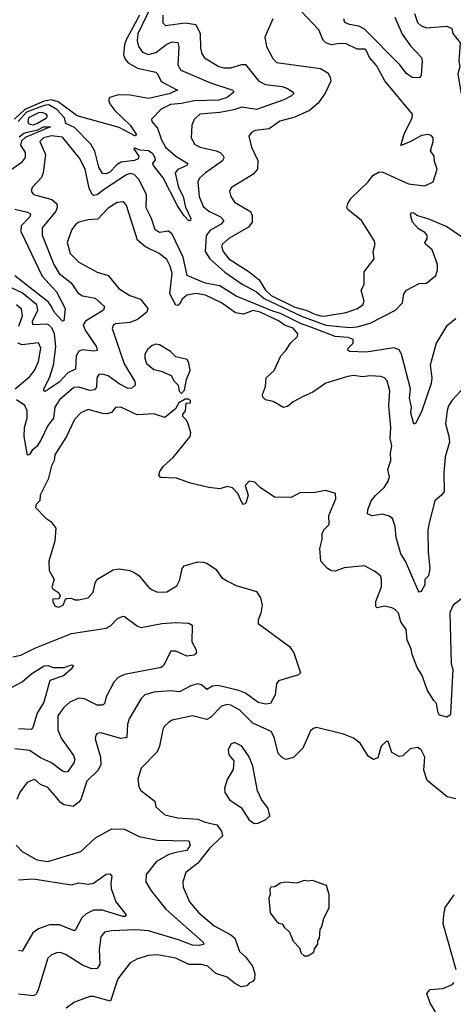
# Model space of a CAD drawing. Extents: x 1954678 to 2060275, y 904822 to 1016299.
# Tile 370 of 467: x 2007782 to 2010151, y 1005416 to 1010790. Entities that reach past the tile are written whole.
import ezdxf

# ---------------------------------------------------------------- set-up
doc = ezdxf.new("R2010")
doc.units = 0

msp = doc.modelspace()

# ---------------------------------------------------------------- linework, layer by layer
at = {"layer": '0CON20XD'}
for points in [[(2008498.6, 1010861.4), (2008426.8, 1010713.2), (2008423.9, 1010675), (2008430.2, 1010645), (2008453.6, 1010613.6), (2008485, 1010601.2), (2008525, 1010611.2), (2008585, 1010656.1), (2008615, 1010668.9), (2008645, 1010665.5), (2008651.2, 1010641.2), (2008646.1, 1010545), (2008662.7, 1010515), (2008825, 1010445.6), (2008946.6, 1010406.6), (2008952.5, 1010395), (2008914.4, 1010365), (2008869.4, 1010350.6), (2008735, 1010347.7), (2008665, 1010332.6), (2008605, 1010328.2), (2008555, 1010301.8), (2008502.4, 1010247.6), (2008504.3, 1010235), (2008535, 1010198), (2008555.8, 1010135), (2008577.8, 1010095), (2008635, 1010045.8), (2008700.5, 1010005), (2008694.5, 1009995), (2008645, 1009973.7), (2008631.4, 1009955), (2008649.4, 1009875), (2008675.1, 1009825.1), (2008687.9, 1009767.9), (2008716.7, 1009705), (2008715.7, 1009694.3), (2008705, 1009692.5), (2008679.6, 1009719.6), (2008643.8, 1009773.8), (2008565, 1009927.1), (2008512.1, 1009995), (2008509.1, 1010005), (2008523.2, 1010025), (2008522.3, 1010035), (2008508.6, 1010058.6), (2008485.5, 1010075.5), (2008439.2, 1010079.2), (2008410.9, 1010089.1), (2008406, 1010085), (2008433.3, 1010045), (2008429.6, 1010030.4), (2008408.1, 1010021.9), (2008336.6, 1010013.4), (2008315, 1010000.8), (2008275, 1009958.5), (2008255, 1009949), (2008235, 1009951.5), (2008215, 1009985.6), (2008193.2, 1010073.2), (2008171.1, 1010111.1), (2008081.4, 1010201.4), (2008034.7, 1010224.7), (2008026.8, 1010255), (2007985, 1010299.6), (2007940.9, 1010325), (2007915, 1010322.6), (2007819.9, 1010285), (2007773.3, 1010235)], [(2008436.7, 1010815), (2008364.6, 1010685), (2008354.1, 1010655), (2008349, 1010599), (2008357.6, 1010575), (2008374.2, 1010554.2), (2008425, 1010525.7), (2008525, 1010504.5), (2008535.4, 1010495), (2008555, 1010453.6), (2008643.3, 1010405), (2008598.8, 1010385), (2008485, 1010361), (2008385, 1010379.4), (2008319.1, 1010380.9), (2008274.2, 1010365), (2008266.9, 1010353.1), (2008275, 1010330.6), (2008301.8, 1010295), (2008385, 1010215.3), (2008417.7, 1010165), (2008415.3, 1010154.7), (2008325, 1010202), (2008095.3, 1010265), (2007992, 1010342), (2007955, 1010352.9), (2007915, 1010345.4), (2007809.5, 1010300.5), (2007753.1, 1010246.9)], [(2008564.2, 1010815), (2008563.7, 1010773.7), (2008578.9, 1010758.9), (2008685, 1010773.5), (2008744, 1010764), (2008768.6, 1010715), (2008769.2, 1010635), (2008776.5, 1010605), (2008791.7, 1010581.7), (2008869.2, 1010535), (2008895, 1010527.8), (2008935, 1010528), (2008995, 1010546.7), (2009015, 1010546.2), (2009088.2, 1010455), (2009125, 1010437.1), (2009215, 1010425.8), (2009245.7, 1010415.7), (2009275.8, 1010395), (2009277.1, 1010385), (2009266, 1010375), (2009225, 1010353.5), (2009075, 1010300.5), (2008995, 1010313.5), (2008951.7, 1010298.3), (2008875, 1010283.7), (2008766.7, 1010275), (2008735.6, 1010245), (2008722.2, 1010215), (2008718.9, 1010145), (2008739.1, 1010109.1), (2008768, 1010095), (2008855.2, 1010075.2), (2008876.7, 1010065), (2008895.5, 1010045), (2008897.5, 1010035), (2008889.9, 1010020.1), (2008796.9, 1009955), (2008764.5, 1009925), (2008755.4, 1009904.6), (2008762.8, 1009825), (2008785, 1009771.2), (2008815, 1009745.3), (2008879.5, 1009715), (2008896.4, 1009695), (2008882.9, 1009675), (2008852.5, 1009657.5), (2008820.8, 1009639.2), (2008799.8, 1009610.2), (2008794.8, 1009525), (2008820.2, 1009485), (2008902.1, 1009412.1), (2008997.1, 1009347.1), (2009074.8, 1009305), (2009118.2, 1009268.2), (2009321.8, 1009171.8), (2009455, 1009123.2), (2009585, 1009109.8), (2009625, 1009114.9)], [(2009163.8, 1010795), (2009120.6, 1010695), (2009130.5, 1010645), (2009165, 1010578), (2009185, 1010557.1), (2009425, 1010524.5), (2009465, 1010501.1), (2009477.7, 1010477.7), (2009481.2, 1010455), (2009450.4, 1010389.6), (2009413.1, 1010335), (2009365.3, 1010294.7), (2009285, 1010257.9), (2009202.6, 1010237.4), (2009145, 1010193.9), (2009067.5, 1010185), (2009048.8, 1010175), (2009034, 1010155), (2009048.5, 1010095), (2009082.1, 1010022.1), (2009081.5, 1009975), (2009055, 1009945.4), (2008939.2, 1009875), (2008927.8, 1009855), (2008934.6, 1009824.6), (2008954.4, 1009795), (2009042.9, 1009742.9), (2009052, 1009722), (2009052.2, 1009685), (2009031.7, 1009658.3), (2008925, 1009596.7), (2008889.2, 1009565), (2008884.5, 1009555), (2008893.1, 1009525), (2008923.8, 1009485), (2009034.8, 1009414.8), (2009089.8, 1009369.8), (2009124.1, 1009315), (2009155, 1009284.9), (2009285, 1009220.8), (2009345.9, 1009205.9), (2009395, 1009183), (2009435, 1009172.5)], [(2009435, 1009172.5), (2009455, 1009173.5), (2009565, 1009191.5), (2009628, 1009215), (2009656.9, 1009235), (2009664.4, 1009255), (2009647.5, 1009315), (2009664.4, 1009345.6), (2009664.4, 1009415), (2009718, 1009485), (2009712, 1009525), (2009724, 1009565), (2009718, 1009585), (2009649.2, 1009695), (2009574, 1009755), (2009569.4, 1009765), (2009573.6, 1009786.4), (2009593.3, 1009816.7), (2009685.5, 1009905), (2009710.2, 1009939.8), (2009745, 1009959.2), (2009765, 1009957.5), (2009905, 1009894.5), (2009995, 1009883.1), (2010040, 1009905), (2010062.5, 1009975), (2010047, 1010017), (2010046.7, 1010045), (2010026.2, 1010075), (2010041.2, 1010125), (2010040, 1010145), (2010028.8, 1010158.8), (2010014, 1010164), (2009977.7, 1010157.7), (2009915, 1010123.1), (2009863.6, 1010103.6), (2009882.5, 1010165), (2009925.4, 1010255), (2009927.5, 1010275), (2009777.1, 1010457.1), (2009731, 1010541), (2009693.2, 1010585), (2009675, 1010624.5), (2009665, 1010629.7), (2009625, 1010630), (2009565, 1010658.6), (2009525, 1010660.2), (2009485, 1010653.9), (2009453.4, 1010663.4), (2009439, 1010679), (2009415.6, 1010735), (2009318, 1010838)], [(2009831.8, 1010805), (2009871.5, 1010711.5), (2009917.2, 1010647.2), (2009976.9, 1010585), (2009981.1, 1010565), (2009975.8, 1010485), (2009965, 1010474), (2009925, 1010474.4), (2009895, 1010497.5), (2009858.9, 1010545), (2009665, 1010738.8), (2009635, 1010755.3), (2009583.4, 1010763.4), (2009558.9, 1010775), (2009553.2, 1010795)], [(2009938.9, 1010825), (2009954.5, 1010775), (2009975, 1010756.5), (2010005, 1010745.5), (2010114.4, 1010754.4), (2010142, 1010742), (2010147.5, 1010715), (2010188, 1010665), (2010181.4, 1010565), (2010187.1, 1010535), (2010175.7, 1010495), (2010192.5, 1010395), (2010200.8, 1010375), (2010196.2, 1010305), (2010202.7, 1010272.7), (2010213.3, 1010255), (2010261.3, 1010211.3), (2010305, 1010183.3), (2010335, 1010182.5)], [(2007855, 1010216.8), (2007875, 1010224.7), (2007928.9, 1010255), (2007933.3, 1010265), (2007926.1, 1010275), (2007905, 1010284), (2007885, 1010281.9), (2007830, 1010255), (2007825.9, 1010235), (2007832.3, 1010222.3), (2007855, 1010216.8)], [(2007778.3, 1010151.7), (2007805, 1010170.8), (2007824, 1010176), (2007881.1, 1010188.9), (2007911.4, 1010205), (2007950, 1010205), (2007811.8, 1010148.2), (2007791.6, 1010128.4), (2007785.7, 1010105), (2007811.1, 1010065), (2007812.4, 1010037.6), (2007790.1, 1010009.9), (2007702.4, 1009947.6)], [(2010165, 1009157.2), (2010113.1, 1009116.9), (2010056.1, 1009025), (2010024.1, 1008905), (2010032.7, 1008835), (2010030.4, 1008805), (2009978.9, 1008655), (2009945, 1008587.5), (2009935, 1008583.3), (2009917.9, 1008645), (2009921.4, 1008675), (2009911.5, 1008725), (2009916.5, 1008775), (2009867.6, 1008965), (2009855, 1008988.1), (2009825, 1008999.1), (2009675, 1008975.7), (2009585, 1008979.2), (2009576.2, 1008985), (2009574.4, 1008995), (2009602.9, 1009025), (2009604.4, 1009045), (2009576.7, 1009055), (2009505, 1009060.5), (2009372.1, 1009112.1), (2009315, 1009131.6), (2009207.2, 1009187.2), (2009165, 1009199.1), (2008965, 1009280.6), (2008875, 1009337.9), (2008795, 1009351.5), (2008696.7, 1009395), (2008675.5, 1009495), (2008615, 1009619.7), (2008595, 1009636.7), (2008545, 1009628.4), (2008522.6, 1009642.6), (2008502.1, 1009705), (2008473.5, 1009763.5), (2008474.8, 1009835), (2008435, 1009916.7), (2008406.3, 1009946.3), (2008385, 1009951.2), (2008365, 1009944.3), (2008244.2, 1009865.8), (2008205, 1009835.2), (2008185, 1009831.3), (2008177, 1009837), (2008161.6, 1009871.6), (2008139.7, 1009975), (2008108, 1010035), (2008015, 1010149.6), (2007955, 1010157), (2007912, 1010145), (2007891.3, 1010125), (2007922.9, 1010055), (2007910.9, 1009955), (2007900.5, 1009929.5), (2007850, 1009875), (2007844.4, 1009855), (2007857, 1009837), (2007958.2, 1009808.2), (2007984, 1009785), (2007986.4, 1009765), (2007978.4, 1009745), (2007903.8, 1009655), (2007903.8, 1009615), (2007968.9, 1009455), (2007997.4, 1009405), (2008062.9, 1009355), (2008098.8, 1009298.8), (2008125, 1009284.1), (2008155, 1009277.4), (2008195, 1009270.3), (2008244.4, 1009225), (2008238.9, 1009205), (2008142.1, 1009145), (2008127.8, 1009125), (2008138.9, 1009095), (2008201.5, 1009005), (2008205.6, 1008985), (2008185, 1008980.5), (2008125, 1008988.3), (2008105, 1008980.5), (2008089.5, 1008955), (2008087, 1008883), (2008045, 1008863.3), (2007997.1, 1008812.9), (2007920.9, 1008760.9), (2007913.9, 1008763.9), (2007913.8, 1008775), (2007944.1, 1008835.9), (2007967.1, 1008905), (2007979.7, 1009005), (2007972.7, 1009075), (2007957.9, 1009107.9), (2007935, 1009129.1), (2007854.4, 1009125), (2007852.4, 1009145), (2007880.3, 1009205), (2007875, 1009233.4), (2007795, 1009299), (2007740, 1009325)], [(2009235.5, 1008984.5), (2009260.8, 1009025), (2009298.9, 1009061.1), (2009301.9, 1009075), (2009275, 1009106.2), (2009231.9, 1009121.9), (2009195, 1009147.3), (2009095.3, 1009195), (2009057.5, 1009202.5), (2009005, 1009184.1), (2008961.2, 1009191.2), (2008884.3, 1009245), (2008796, 1009286), (2008745, 1009296.1), (2008695, 1009287), (2008669.5, 1009265), (2008655, 1009238.1), (2008645, 1009230), (2008635, 1009232.2), (2008602.7, 1009295), (2008614.4, 1009404.4), (2008603.6, 1009445), (2008585, 1009481.5), (2008542.9, 1009515), (2008470, 1009550), (2008425, 1009587.1), (2008366, 1009776), (2008355, 1009790.8), (2008345, 1009795.6), (2008315, 1009793.1), (2008265, 1009762.1), (2008208.1, 1009701.9), (2008155, 1009697.7), (2008105, 1009685.4), (2008088.6, 1009675), (2008066.4, 1009645), (2008041, 1009575), (2008057.2, 1009515), (2008105, 1009467.5), (2008205, 1009412.1), (2008265, 1009393.5), (2008323.7, 1009323.7), (2008382.9, 1009285), (2008441.9, 1009265), (2008481.1, 1009215), (2008476.7, 1009195), (2008425, 1009153.6), (2008385, 1009136.9), (2008305, 1009130), (2008295, 1009124.2), (2008286.7, 1009105), (2008351.9, 1008911.9), (2008410.4, 1008815), (2008412.9, 1008795), (2008395, 1008780), (2008375, 1008777.1), (2008325, 1008803), (2008265, 1008847.5), (2008235, 1008856.6), (2008215, 1008854.5), (2008203.2, 1008835), (2008201.4, 1008785), (2008190.4, 1008769.6), (2008165, 1008767.4), (2008105, 1008785.2), (2008077.8, 1008782.2), (2007999.6, 1008715), (2007974.3, 1008675), (2007965.8, 1008615), (2007935, 1008575.5), (2007897.8, 1008495), (2007875, 1008461.2), (2007849.8, 1008440.2), (2007835, 1008417.5), (2007825, 1008414.2), (2007806.3, 1008516.3), (2007808.7, 1008565), (2007823, 1008615), (2007823, 1008655), (2007809.2, 1008685), (2007764.8, 1008714.8)], [(2007756.1, 1009756.1), (2007825, 1009740.7), (2007840.7, 1009730.7), (2007838, 1009715), (2007789.5, 1009665), (2007788.6, 1009635), (2007905, 1009391.2), (2007982.7, 1009305), (2008030.3, 1009215), (2008023.6, 1009146.4), (2008015, 1009145.7), (2007970.4, 1009195), (2007955.9, 1009225), (2007938.7, 1009248.7), (2007755, 1009391.8)], [(2009625, 1009114.9), (2009695.9, 1009134.1), (2009835, 1009205.9), (2009873.8, 1009245), (2009880.8, 1009295), (2009895.6, 1009315), (2009965, 1009350.6), (2010005, 1009353.2), (2010055.5, 1009395), (2010064.5, 1009425), (2010063.6, 1009455), (2010035.6, 1009535), (2009998.2, 1009565), (2009995.5, 1009575), (2010007.5, 1009595), (2010007.5, 1009615), (2009995, 1009629.4), (2009959.6, 1009649.6), (2009927.9, 1009685), (2009916.9, 1009725), (2009921.2, 1009738.8), (2009935, 1009736.9), (2009955, 1009720.9), (2010015, 1009704.3), (2010115, 1009661.4), (2010195, 1009607.1)], [(2007777.5, 1009117.5), (2007796.9, 1009175), (2007790.9, 1009210.9), (2007764.5, 1009235)], [(2007756.2, 1008775), (2007837.9, 1008842.1), (2007863.2, 1008875), (2007885.3, 1008925), (2007897.8, 1008997.8), (2007885, 1009026.7), (2007795, 1009016.6), (2007770.9, 1009025)], [(2008665, 1008750), (2008681.7, 1008768.3), (2008693, 1008827), (2008712.5, 1008875), (2008706.4, 1008916.4), (2008697.5, 1008935), (2008635, 1008950), (2008605, 1008980), (2008545, 1009015.8), (2008525, 1009019.2), (2008505, 1009011.4), (2008479.6, 1008990.4), (2008465.5, 1008965), (2008465, 1008942.5), (2008475, 1008914.2), (2008515, 1008881.4), (2008555, 1008872.9), (2008608.6, 1008848.6), (2008625, 1008817.5), (2008647.5, 1008795), (2008653.6, 1008763.6), (2008665, 1008750)], [(2010193.9, 1008766.1), (2010145, 1008714.2), (2010125, 1008682), (2010117.8, 1008657.8), (2010107.1, 1008585), (2010126.9, 1008516.9), (2010130, 1008485), (2010106.5, 1008405), (2010098.9, 1008315), (2010100, 1008215), (2010086, 1008195), (2010050.6, 1008165), (2010019.1, 1008045), (2010012.1, 1008005), (2010013.1, 1007885), (2010022.5, 1007795), (2010014.4, 1007755.6), (2009994.3, 1007735), (2009995.7, 1007705), (2009975, 1007668.8), (2009965, 1007666.2), (2009958, 1007675), (2009888.8, 1007835), (2009864.6, 1007875), (2009838.4, 1007965), (2009833.6, 1008025), (2009817.7, 1008067.7), (2009800.8, 1008080.8), (2009765, 1008091.5), (2009705, 1008081.9), (2009682.7, 1008092.7), (2009683.1, 1008115), (2009701.8, 1008165), (2009725, 1008192.7), (2009772, 1008238), (2009792.7, 1008267.2), (2009801.2, 1008295), (2009792.1, 1008335), (2009809.8, 1008385), (2009808.2, 1008425), (2009815.2, 1008465), (2009806.2, 1008505), (2009809.8, 1008565), (2009797.5, 1008685), (2009803.9, 1008765), (2009789.9, 1008819.9), (2009775, 1008835.5), (2009755, 1008842.7), (2009696.1, 1008846.1), (2009655, 1008841.2), (2009605, 1008848.7), (2009575, 1008843.3), (2009453.8, 1008806.2), (2009383.3, 1008756.7), (2009333.5, 1008736.5), (2009275, 1008704), (2009245, 1008679.2), (2009223, 1008673), (2009166.6, 1008706.6), (2009125, 1008716), (2009110.3, 1008730.3), (2009107.5, 1008745), (2009125, 1008787.5), (2009128.9, 1008835), (2009172.5, 1008875), (2009208, 1008955), (2009235.5, 1008984.5)], [(2010216.9, 1007645), (2010149.1, 1007595), (2010132.2, 1007555), (2010139.7, 1007275), (2010147.7, 1007245), (2010135.9, 1007004.1), (2010133.3, 1006995), (2010115, 1006984), (2010075, 1006994), (2010067.4, 1007007.4), (2010058.3, 1007058.3), (2010044.4, 1007075), (2010008.9, 1007128.9), (2009978.8, 1007215), (2009953.5, 1007255), (2009925.5, 1007325), (2009921.1, 1007355), (2009898.5, 1007405), (2009892.5, 1007462.5), (2009864.5, 1007504.5), (2009850.7, 1007550.7), (2009835, 1007570), (2009815, 1007580.4), (2009775, 1007588.5), (2009735, 1007580), (2009726.7, 1007586.7), (2009728.2, 1007615), (2009758.7, 1007695), (2009758.9, 1007735), (2009752, 1007755), (2009720.9, 1007780.9), (2009665, 1007809.2), (2009555, 1007798.1), (2009505, 1007780), (2009485, 1007781.4), (2009464, 1007795), (2009427.5, 1007835), (2009420.6, 1007905), (2009434, 1007955), (2009433.8, 1007985), (2009444.2, 1008005.8), (2009473.3, 1008035), (2009470, 1008085), (2009508, 1008175), (2009507.5, 1008205), (2009455, 1008221.2), (2009385, 1008208), (2009315, 1008210), (2009265, 1008183.3), (2009174.2, 1008184.2), (2009095, 1008236.2), (2009065.8, 1008265.8), (2009035, 1008272), (2009012.7, 1008247.3), (2009030, 1008195), (2009017.7, 1008152.3), (2009005, 1008144.2), (2008994.5, 1008155), (2008973.3, 1008205), (2008945, 1008235.4), (2008915, 1008243.3), (2008875, 1008230), (2008815, 1008236.2), (2008715, 1008261.2), (2008638.3, 1008288.3), (2008551.7, 1008291.7), (2008542.5, 1008305), (2008547.5, 1008325), (2008565, 1008352.5), (2008619.5, 1008400.5), (2008713.3, 1008515), (2008716.7, 1008535), (2008702.5, 1008585), (2008692.5, 1008605), (2008672.5, 1008625), (2008672.5, 1008635), (2008687.5, 1008655), (2008691.7, 1008698.3), (2008715, 1008700), (2008715, 1008710), (2008705, 1008720), (2008685, 1008720), (2008650.7, 1008699.3), (2008633, 1008667), (2008575, 1008620), (2008515, 1008638.5), (2008423.3, 1008633.3), (2008335, 1008675.6), (2008305.8, 1008674.2), (2008283.1, 1008646.9), (2008260.2, 1008639.8), (2008235, 1008640.8), (2008155, 1008662.1), (2008115.9, 1008644.1), (2008082.1, 1008607.9), (2008037.1, 1008515), (2007972.9, 1008415), (2007970, 1008385), (2007955.5, 1008354.5), (2007937.6, 1008282.4), (2007894, 1008195), (2007892.5, 1008165), (2007872.5, 1008145), (2007868.3, 1008128.3), (2007925, 1008070), (2007951.2, 1008051.2), (2007980, 1008015), (2007973.8, 1007945), (2007941.2, 1007835), (2007943.6, 1007783.6), (2007970, 1007735), (2007957.5, 1007695), (2007963.6, 1007683.6), (2007995, 1007662.5), (2008002.5, 1007645), (2007995, 1007630), (2007963, 1007627), (2007963, 1007613), (2007975, 1007590), (2007995, 1007583.3), (2008020, 1007595), (2008031.7, 1007628.3), (2008038.3, 1007631.7), (2008063, 1007633), (2008083.9, 1007623.9), (2008103.9, 1007623.9), (2008155, 1007634), (2008183.8, 1007665), (2008194, 1007715), (2008204, 1007735), (2008291.8, 1007788.2), (2008325, 1007793.8), (2008383.6, 1007783.6), (2008410.9, 1007770.9), (2008434, 1007755), (2008485, 1007694), (2008505, 1007679.2), (2008535, 1007665.8), (2008585, 1007668), (2008640.5, 1007699.5), (2008657, 1007733), (2008669.2, 1007795), (2008680.9, 1007809.1), (2008755, 1007831.2), (2008785, 1007830.4), (2008804.6, 1007824.6), (2008855, 1007790), (2008885, 1007746.2), (2008916.7, 1007725), (2008965, 1007702), (2009075, 1007670), (2009097.5, 1007635), (2009105.8, 1007595), (2009099.7, 1007550.3), (2009084, 1007515), (2009084.3, 1007494.3), (2009255, 1007369.2), (2009279.4, 1007335), (2009315.7, 1007225), (2009305.7, 1007214.3), (2009195, 1007182), (2009184.3, 1007165), (2009177.5, 1007105), (2009151.1, 1007058.9), (2009125, 1007054.5), (2009085, 1007063.5)], [(2007745, 1007312.7), (2007788.3, 1007321.7), (2007865, 1007360), (2008065, 1007439.3), (2008255, 1007469.3), (2008277.8, 1007482.2), (2008315, 1007519.4), (2008345, 1007534.4), (2008355, 1007533.1), (2008425, 1007480.6), (2008445, 1007472.2), (2008557.5, 1007495), (2008635, 1007500.5), (2008705, 1007497.5), (2008723.3, 1007485), (2008722.7, 1007395), (2008744.5, 1007355), (2008747.6, 1007332.4), (2008735, 1007322), (2008695, 1007315.8), (2008635, 1007344.5), (2008607.1, 1007342.9), (2008566.9, 1007265), (2008555, 1007254.6), (2008353.5, 1007216.5), (2008320, 1007200), (2008296.1, 1007175), (2008254.5, 1007095), (2008245, 1007056), (2008235, 1007048.5), (2008205, 1007049.6), (2008135, 1007083.3), (2008105, 1007087.2), (2008055, 1007065.9), (2008021.1, 1007035), (2007990.1, 1006989.9), (2007989.3, 1006915), (2008008.8, 1006868.8), (2008075.4, 1006775), (2008082.5, 1006755), (2008077.7, 1006735), (2008045, 1006687.8), (2008035, 1006683.8), (2008015, 1006688.5), (2007955, 1006734.2), (2007899.2, 1006759.2), (2007835, 1006801.5), (2007755, 1006810)], [(2007675, 1007113.1), (2007795, 1007175.7), (2007847.7, 1007222.3), (2007915, 1007264), (2007934.8, 1007264.8), (2007965, 1007255.5), (2008024.5, 1007255.5), (2008065, 1007270), (2008075.7, 1007265.7), (2008063.1, 1007245), (2008021, 1007209), (2007946.9, 1007183.1), (2007913.8, 1007065), (2007877.5, 1007005), (2007853.6, 1006926.4), (2007845, 1006917.1), (2007775, 1006920.7)], [(2009085, 1007063.5), (2009015, 1007114), (2008978.6, 1007128.6), (2008865, 1007155.8), (2008835, 1007152.4), (2008805, 1007135.4), (2008775, 1007159.2), (2008755, 1007164.6), (2008716, 1007155), (2008655, 1007122), (2008605, 1007126.8), (2008515, 1007120), (2008466.2, 1007105), (2008445.4, 1007084.6), (2008379.1, 1006975), (2008370.8, 1006945), (2008367.4, 1006872.6), (2008335, 1006867.9), (2008225, 1006897.8), (2008205.7, 1006894.3), (2008198, 1006885), (2008194.5, 1006865), (2008223.3, 1006765), (2008225.3, 1006724.7), (2008210.5, 1006695), (2008148.2, 1006635), (2008115.4, 1006535), (2008105, 1006519.4), (2008073.4, 1006496.6), (2008025, 1006504.5), (2008005, 1006516.9), (2007975, 1006554.5), (2007935, 1006600), (2007895.4, 1006615.4), (2007865, 1006643.8), (2007855, 1006642), (2007822.6, 1006627.4), (2007781.8, 1006575), (2007765.7, 1006534.3)], [(2010165, 1006536.9), (2010117.9, 1006547.9), (2010007, 1006637), (2009989.2, 1006695), (2009994.3, 1006765), (2009975.4, 1006805.4), (2009955, 1006818.6), (2009915, 1006810), (2009875, 1006773.3), (2009855, 1006768.8), (2009815, 1006791.2), (2009795, 1006850), (2009785, 1006852.5), (2009756.2, 1006825), (2009738.8, 1006761.2), (2009715, 1006753.3), (2009685, 1006770.6), (2009640.9, 1006840.9), (2009605, 1006868.2), (2009551.2, 1006891.2), (2009403, 1006927), (2009385, 1006922), (2009370.9, 1006909.1), (2009329.4, 1006815), (2009276.9, 1006763.1), (2009235, 1006752.5), (2009215, 1006762.5), (2009193.6, 1006785), (2009172.7, 1006875), (2009155.7, 1006905.7), (2009055, 1006950), (2008985, 1007022.4), (2008935, 1007049.7), (2008915, 1007052.1), (2008885, 1007042.8), (2008825, 1006982.2), (2008805, 1006970), (2008725, 1006990), (2008615, 1006966.9), (2008595, 1006954.3), (2008572.5, 1006935), (2008563.4, 1006916.6), (2008545.8, 1006825.8), (2008532.9, 1006795), (2008445.5, 1006704.5), (2008427.1, 1006645), (2008432.6, 1006602.6), (2008443.1, 1006583.1), (2008520.8, 1006525), (2008525.8, 1006495), (2008575, 1006451.1), (2008645, 1006434.7), (2008755, 1006426.2), (2008795, 1006410.8)], [(2009063.4, 1006403.4), (2009085, 1006404.3), (2009126.7, 1006425), (2009147.5, 1006445), (2009138.8, 1006485), (2009103.6, 1006533.6), (2009080.9, 1006580.9), (2009055.6, 1006715.6), (2009035, 1006766.7), (2008995, 1006826), (2008955, 1006846), (2008935, 1006836), (2008921.5, 1006805), (2008925, 1006778.8), (2008951.2, 1006745), (2008948.3, 1006698.3), (2008915, 1006642.5), (2008900.8, 1006595), (2008901.7, 1006571.7), (2008929.8, 1006529.8), (2008990.9, 1006490.9), (2009032.9, 1006425), (2009063.4, 1006403.4)], [(2008795, 1006410.8), (2008858.1, 1006395), (2008885, 1006362), (2008889.1, 1006335), (2008816.8, 1006265), (2008755, 1006186.1), (2008689.4, 1006135), (2008673.5, 1006085), (2008675.6, 1006055), (2008708.8, 1005975), (2008759.6, 1005915), (2008844.8, 1005844.8), (2008935, 1005795.3), (2008956.7, 1005776.7), (2008981.8, 1005705), (2009015, 1005674.5), (2009054.4, 1005625), (2009066.2, 1005585), (2009064.6, 1005555.4), (2009055, 1005540), (2009035, 1005531.4), (2009023.2, 1005516.8), (2008991.5, 1005511.5), (2008955, 1005530.8), (2008914.8, 1005564.8), (2008854, 1005584), (2008809.2, 1005625), (2008775, 1005634.1), (2008705, 1005633.2), (2008635, 1005667.3), (2008595.4, 1005675.4), (2008535.4, 1005685.4), (2008485, 1005683.1), (2008425.6, 1005664.4), (2008385, 1005642.5), (2008318.2, 1005555), (2008277.5, 1005432.5), (2008185, 1005458.9), (2008165, 1005458.6), (2008082.1, 1005427.9), (2008035.7, 1005394.3)], [(2007762.5, 1006285), (2007795, 1006250.6), (2007875.4, 1006205.4), (2007935, 1006196.4), (2008115, 1006250.6), (2008195.8, 1006325), (2008285, 1006374.4), (2008355, 1006371.5), (2008435, 1006331.3), (2008535, 1006312.5), (2008705, 1006308), (2008713.5, 1006285), (2008695.3, 1006255), (2008635, 1006245.6), (2008596.4, 1006233.6), (2008530, 1006195), (2008473.6, 1006125), (2008470.6, 1006085), (2008500, 1006035), (2008579.6, 1005935), (2008783.8, 1005755), (2008787.5, 1005745), (2008763.3, 1005736.7), (2008725, 1005738.5), (2008648.8, 1005768.8), (2008485, 1005816.9), (2008415, 1005823), (2008283.2, 1005816.8), (2008245, 1005809.4), (2008225.4, 1005784.6), (2008216.8, 1005715), (2008219.6, 1005635), (2008205, 1005610.9), (2008175, 1005609.3), (2008125, 1005629.3), (2008036.5, 1005686.5), (2008005, 1005698.9), (2007985, 1005697.8), (2007955, 1005685.6), (2007935, 1005667.5), (2007880.9, 1005489.1), (2007869.5, 1005470.5), (2007855, 1005462.7), (2007775, 1005470.9)], [(2007774.8, 1006095.2), (2007855, 1006100.3), (2008065, 1006067.7), (2008105, 1006078.4), (2008155, 1006071.6), (2008185, 1006076.8), (2008255, 1006127.1), (2008275, 1006128), (2008285.8, 1006115), (2008279.2, 1006075), (2008282.3, 1006047.7), (2008307.1, 1005975), (2008364, 1005905), (2008356.7, 1005895), (2008345, 1005894.7), (2008235, 1005930.6), (2008185, 1005929.5), (2008145, 1005910.7), (2008121, 1005889), (2008085, 1005820), (2008075, 1005818.6), (2007999.5, 1005849.5), (2007945, 1005850), (2007885, 1005828.2), (2007853.6, 1005806.4), (2007795, 1005706), (2007775, 1005710.6)], [(2009355, 1005680), (2009388.3, 1005701.7), (2009391.7, 1005718.3), (2009410, 1005745), (2009410, 1005765), (2009420, 1005775), (2009423, 1005827), (2009430, 1005835), (2009442.5, 1005885), (2009472.5, 1005945), (2009472.5, 1006015), (2009457.5, 1006065), (2009381.7, 1006091.7), (2009355, 1006087.5), (2009335, 1006092.5), (2009295, 1006077.5), (2009235, 1006082.5), (2009205, 1006076.7), (2009175, 1006057.5), (2009153.9, 1006056.1), (2009147.5, 1006045), (2009150, 1006015), (2009142.5, 1005995), (2009150, 1005915), (2009185, 1005870), (2009198.3, 1005858.3), (2009216.4, 1005856.4), (2009227, 1005837), (2009255, 1005810), (2009275, 1005760), (2009310, 1005725), (2009320, 1005695), (2009335, 1005680), (2009355, 1005680)], [(2010166.9, 1005605), (2010094.5, 1005855), (2010098.5, 1005905), (2010105.5, 1005945), (2010155, 1006013.1)], [(2010065, 1005356.2), (2010025, 1005422.5), (2010006.4, 1005475), (2010025, 1005496.8), (2010092.8, 1005502.8), (2010145.8, 1005525), (2010154.2, 1005535)]]:
    msp.add_lwpolyline(points, dxfattribs=at)

doc.saveas('drawing.dxf')
